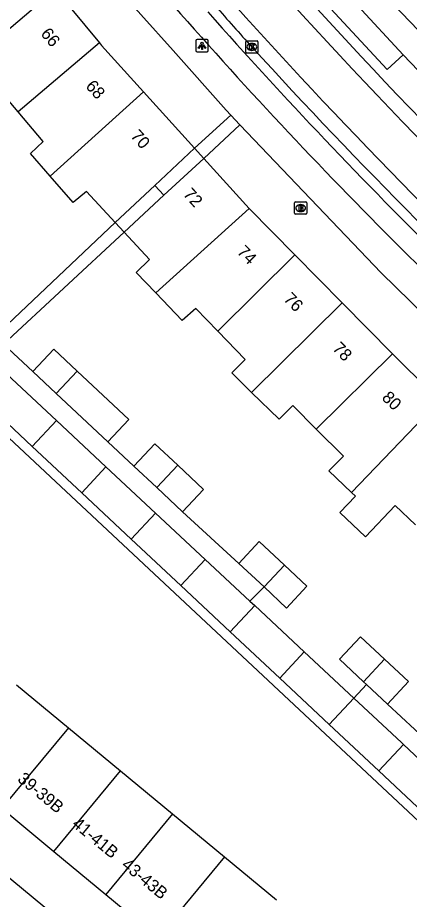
# Model space of a CAD drawing. Extents: x 162074 to 163034, y 381824 to 382557.
# Drawn here: x 162555.1 to 162587.1, y 382174.8 to 382246.8 of the extents above; entities that cross this region are included whole.
import ezdxf

# ---------------------------------------------------------------- set-up
doc = ezdxf.new("R2010")
doc.units = 0
for name, color, linetype in [('IMGEO_Brandkraan', 7, 'Continuous'), ('IMGEO_Fietspad_gesloten', 7, 'Continuous'), ('IMGEO_Kolk', 7, 'Continuous'), ('IMGEO_Lichtpunt', 7, 'Continuous'), ('IMGEO_Pand', 7, 'Continuous'), ('IMGEO_Pand_nummerreeks', 7, 'Continuous'), ('IMGEO_Pand_overbouw', 7, 'Continuous'), ('IMGEO_Rijbaan_lokaal_open', 7, 'Continuous'), ('IMGEO_Voetpad_open', 7, 'Continuous')]:
    doc.layers.add(name, color=color, linetype=linetype)

msp = doc.modelspace()

# ---------------------------------------------------------------- linework, layer by layer
at = {"layer": 'IMGEO_Brandkraan'}
for p, q in [((162577.753, 382230.809), (162577.753, 382231.661)), ((162577.828, 382231.735), (162578.68, 382231.735)), ((162578.754, 382231.661), (162578.754, 382230.809)), ((162578.264, 382230.955), (162578.239, 382230.955)), ((162578.241, 382231.515), (162578.266, 382231.515)), ((162578.68, 382230.735), (162577.828, 382230.735))]:
    msp.add_line(p, q, dxfattribs=at)
for points in [[(162577.753, 382230.809), (162577.753, 382231.661)], [(162577.828, 382231.735), (162578.68, 382231.735)], [(162578.754, 382231.661), (162578.754, 382230.809)], [(162578.101, 382231.435), (162578.101, 382231.035), (162578.314, 382231.035)], [(162578.332, 382231.435), (162578.101, 382231.435)], [(162578.28, 382231.354), (162578.226, 382231.354), (162578.226, 382231.278)], [(162578.226, 382231.278), (162578.279, 382231.278)], [(162578.288, 382231.202), (162578.226, 382231.202), (162578.226, 382231.121)], [(162578.226, 382231.121), (162578.288, 382231.121)], [(162578.68, 382230.735), (162577.828, 382230.735)]]:
    msp.add_lwpolyline(points, dxfattribs=at)
for centre, radius, start, end in [((162577.83, 382231.659), 0.0765, 91.55205, 178.44795), ((162577.83, 382231.659), 0.0765, 91.55205, 178.44795), ((162578.678, 382231.659), 0.0765, 1.55205, 88.44795), ((162578.678, 382231.659), 0.0765, 1.55205, 88.44795), ((162578.281, 382231.316), 0.0379, 267.82845, 90.93552), ((162578.289, 382231.161), 0.0404, 269.87594, 90.50774), ((162578.32, 382231.286), 0.251, 268.66757, 293.53466), ((162578.336, 382231.29), 0.145, 59.4692, 91.53667), ((162578.361, 382231.337), 0.0922, 285.51372, 58.15012), ((162578.366, 382231.145), 0.105, 301.31148, 78.98903), ((162577.83, 382230.811), 0.0765, 181.55205, 268.44795), ((162577.83, 382230.811), 0.0765, 181.55205, 268.44795), ((162578.678, 382230.811), 0.0765, 271.55205, 358.44795), ((162578.678, 382230.811), 0.0765, 271.55205, 358.44795)]:
    msp.add_arc(centre, radius, start, end, dxfattribs=at)
for centre, major_axis, ratio, start_param, end_param in [((162578.24, 382231.235), (-0.387, 0.002), 0.722429, 4.712389, 7.853982), ((162578.265, 382231.235), (-0.39, 0.002), 0.717154, 1.570796, 4.712389)]:
    msp.add_ellipse(centre, major_axis=major_axis, ratio=ratio, start_param=start_param, end_param=end_param, dxfattribs=at)
at = {"layer": 'IMGEO_Fietspad_gesloten'}
for centre, radius, start, end in [((162884.404, 382524.721), 412.011, 222.02105, 228.42275), ((162867.565, 382508.535), 394.712, 221.354, 222.00626), ((162903.685, 382545.158), 446.071, 222.3969, 227.40347)]:
    msp.add_arc(centre, radius, start, end, dxfattribs=at)
at = {"layer": 'IMGEO_Kolk'}
for p, q in [((162573.764, 382243.963), (162573.764, 382244.815)), ((162573.839, 382244.889), (162574.691, 382244.889)), ((162574.252, 382244.669), (162574.277, 382244.669)), ((162574.765, 382244.815), (162574.765, 382243.963)), ((162574.691, 382243.889), (162573.839, 382243.889)), ((162574.275, 382244.109), (162574.25, 382244.109))]:
    msp.add_line(p, q, dxfattribs=at)
for points in [[(162573.764, 382243.963), (162573.764, 382244.815)], [(162573.839, 382244.889), (162574.691, 382244.889)], [(162574.085, 382244.589), (162574.208, 382244.589), (162574.208, 382244.438), (162574.338, 382244.589), (162574.502, 382244.589), (162574.356, 382244.438), (162574.509, 382244.189), (162574.357, 382244.189), (162574.272, 382244.353), (162574.208, 382244.286), (162574.208, 382244.189), (162574.085, 382244.189), (162574.085, 382244.589)], [(162574.765, 382244.815), (162574.765, 382243.963)], [(162574.691, 382243.889), (162573.839, 382243.889)]]:
    msp.add_lwpolyline(points, dxfattribs=at)
for centre, start, end in [((162573.841, 382244.813), 91.55205, 178.44795), ((162573.841, 382244.813), 91.55205, 178.44795), ((162574.689, 382244.813), 1.55205, 88.44795), ((162574.689, 382244.813), 1.55205, 88.44795), ((162573.841, 382243.965), 181.55205, 268.44795), ((162573.841, 382243.965), 181.55205, 268.44795), ((162574.689, 382243.965), 271.55205, 358.44795), ((162574.689, 382243.965), 271.55205, 358.44795)]:
    msp.add_arc(centre, 0.0765, start, end, dxfattribs=at)
for centre, major_axis, ratio, start_param, end_param in [((162574.251, 382244.389), (-0.387, 0.002), 0.722429, 4.712389, 7.853982), ((162574.276, 382244.389), (-0.39, 0.002), 0.717154, 1.570796, 4.712389)]:
    msp.add_ellipse(centre, major_axis=major_axis, ratio=ratio, start_param=start_param, end_param=end_param, dxfattribs=at)
at = {"layer": 'IMGEO_Lichtpunt'}
for p, q in [((162569.705, 382244.895), (162569.705, 382244.088)), ((162569.705, 382244.895), (162569.705, 382244.088)), ((162570.607, 382244.99), (162569.799, 382244.99)), ((162570.607, 382244.99), (162569.799, 382244.99)), ((162570.701, 382244.088), (162570.701, 382244.895)), ((162570.701, 382244.088), (162570.701, 382244.895)), ((162569.799, 382243.994), (162570.607, 382243.994)), ((162569.799, 382243.994), (162570.607, 382243.994))]:
    msp.add_line(p, q, dxfattribs=at)
for points in [[(162570.079, 382244.559), (162570.118, 382244.531), (162569.93, 382244.269), (162569.892, 382244.296), (162570.079, 382244.559)], [(162570.291, 382244.531), (162570.329, 382244.558), (162570.516, 382244.296), (162570.477, 382244.268), (162570.291, 382244.531)], [(162570.181, 382244.511), (162570.228, 382244.511), (162570.228, 382244.189), (162570.181, 382244.189), (162570.181, 382244.511)]]:
    msp.add_lwpolyline(points, dxfattribs=at)
msp.add_circle((162570.204, 382244.693), 0.0994, dxfattribs=at)
for centre, start, end in [((162569.799, 382244.895), 90, 180), ((162569.799, 382244.895), 90, 180), ((162570.607, 382244.895), 0, 90), ((162570.607, 382244.895), 0, 90), ((162569.799, 382244.088), 180, 270), ((162569.799, 382244.088), 180, 270), ((162570.607, 382244.088), 270, 0), ((162570.607, 382244.088), 270, 360)]:
    msp.add_arc(centre, 0.0946, start, end, dxfattribs=at)
at = {"layer": 'IMGEO_Pand'}
for points in [[(162558.225, 382249.068), (162550.422, 382242.437)], [(162558.225, 382249.068), (162561.821, 382244.727)], [(162561.821, 382244.727), (162555.176, 382239.08)], [(162561.821, 382244.727), (162562, 382244.511), (162565.428, 382240.724)], [(162555.176, 382239.08), (162553.491, 382241.049), (162552.375, 382240.096), (162550.422, 382242.437)], [(162557.809, 382233.832), (162565.428, 382240.724)], [(162565.428, 382240.724), (162569.589, 382236.125)], [(162557.809, 382233.832), (162556.199, 382235.69), (162557.234, 382236.674), (162555.176, 382239.08)], [(162569.589, 382236.125), (162566.349, 382233.086), (162563.109, 382230.047)], [(162570.341, 382235.295), (162567.092, 382232.277), (162563.842, 382229.258)], [(162570.341, 382235.295), (162574.035, 382231.214)], [(162563.109, 382230.047), (162560.757, 382232.578), (162559.662, 382231.694), (162557.809, 382233.832)], [(162566.418, 382224.322), (162574.035, 382231.214)], [(162574.035, 382231.214), (162577.783, 382227.419)], [(162566.418, 382224.322), (162564.83, 382225.983), (162565.905, 382227.037), (162563.842, 382229.258)], [(162577.783, 382227.419), (162571.483, 382221.196)], [(162577.783, 382227.419), (162581.647, 382223.506)], [(162571.483, 382221.196), (162569.697, 382223.032), (162568.571, 382222.068), (162566.418, 382224.322)], [(162574.242, 382216.192), (162581.647, 382223.506)], [(162581.647, 382223.506), (162585.757, 382219.345)], [(162574.242, 382216.192), (162572.625, 382217.773), (162573.73, 382218.886), (162571.483, 382221.196)], [(162556.385, 382217.9), (162558.096, 382219.725), (162560.01, 382217.931)], [(162585.757, 382219.345), (162579.527, 382213.19)], [(162585.757, 382219.345), (162586.991, 382218.096), (162589.637, 382215.563)], [(162556.385, 382217.9), (162558.299, 382216.106)], [(162560.01, 382217.931), (162558.299, 382216.106)], [(162560.01, 382217.931), (162564.224, 382213.981), (162562.513, 382212.155)], [(162558.307, 382213.89), (162554.258, 382217.668)], [(162558.299, 382216.106), (162562.513, 382212.155)], [(162579.527, 382213.19), (162577.601, 382215.112), (162576.486, 382213.998), (162574.242, 382216.192)], [(162556.332, 382211.78), (162552.289, 382215.563)], [(162589.637, 382215.563), (162582.409, 382208.015)], [(162558.307, 382213.89), (162556.332, 382211.78)], [(162562.355, 382210.113), (162558.307, 382213.89)], [(162582.409, 382208.015), (162580.559, 382209.774), (162581.743, 382210.978), (162579.527, 382213.19)], [(162556.332, 382211.78), (162560.376, 382207.997)], [(162564.636, 382210.166), (162566.347, 382211.991), (162568.216, 382210.24)], [(162560.376, 382207.997), (162562.355, 382210.113)], [(162566.403, 382206.335), (162562.355, 382210.113)], [(162564.636, 382210.166), (162566.505, 382208.414)], [(162566.505, 382208.414), (162568.216, 382210.24)], [(162568.216, 382210.24), (162570.319, 382208.268), (162568.608, 382206.443)], [(162560.376, 382207.997), (162564.419, 382204.214)], [(162566.505, 382208.414), (162568.608, 382206.443)], [(162587.637, 382205.384), (162585.97, 382206.962), (162583.552, 382204.406), (162581.46, 382206.395), (162582.72, 382207.719), (162582.409, 382208.015)], [(162564.419, 382204.214), (162566.403, 382206.335)], [(162570.452, 382202.558), (162566.403, 382206.335)], [(162564.419, 382204.214), (162568.462, 382200.431)], [(162573.206, 382202.226), (162574.867, 382204.006), (162576.925, 382202.085)], [(162570.452, 382202.558), (162568.462, 382200.431)], [(162574.105, 382199.148), (162570.452, 382202.558)], [(162573.206, 382202.226), (162575.264, 382200.306)], [(162576.925, 382202.085), (162578.766, 382200.367), (162577.105, 382198.587), (162575.264, 382200.306)], [(162576.925, 382202.085), (162575.264, 382200.306)], [(162568.462, 382200.431), (162572.505, 382196.648)], [(162572.505, 382196.648), (162574.5, 382198.78)], [(162574.105, 382199.148), (162574.5, 382198.78)], [(162574.5, 382198.78), (162578.548, 382195.002)], [(162576.548, 382192.865), (162572.505, 382196.648)], [(162583.395, 382192.562), (162581.416, 382194.408), (162583.128, 382196.243), (162585.107, 382194.397)], [(162578.548, 382195.002), (162576.548, 382192.865)], [(162578.548, 382195.002), (162582.596, 382191.225)], [(162585.107, 382194.397), (162583.395, 382192.562)], [(162585.107, 382194.397), (162587.054, 382192.58), (162585.341, 382190.745)], [(162576.548, 382192.865), (162580.591, 382189.082)], [(162555.049, 382192.317), (162559.295, 382188.805)], [(162583.626, 382192.346), (162583.395, 382192.562)], [(162585.341, 382190.745), (162583.626, 382192.346)], [(162580.591, 382189.082), (162582.596, 382191.225)], [(162582.596, 382191.225), (162586.481, 382187.6), (162586.644, 382187.447)], [(162559.295, 382188.805), (162553.857, 382182.233)], [(162559.295, 382188.805), (162563.542, 382185.293)], [(162580.591, 382189.082), (162584.634, 382185.299)], [(162584.634, 382185.299), (162586.644, 382187.447)], [(162586.644, 382187.447), (162590.688, 382183.664)], [(162558.104, 382178.721), (162563.542, 382185.293)], [(162563.542, 382185.293), (162567.789, 382181.781)], [(162588.678, 382181.516), (162584.634, 382185.299)], [(162553.857, 382182.233), (162558.104, 382178.721)], [(162567.789, 382181.781), (162562.351, 382175.209)], [(162567.789, 382181.781), (162572.036, 382178.268)], [(162558.104, 382178.721), (162562.351, 382175.209)], [(162572.036, 382178.268), (162566.597, 382171.697)], [(162572.036, 382178.268), (162576.283, 382174.756)], [(162562.351, 382175.209), (162566.597, 382171.697)]]:
    msp.add_lwpolyline(points, dxfattribs=at)
at = {"layer": 'IMGEO_Pand_overbouw'}
for points in [[(162570.341, 382235.295), (162569.589, 382236.125), (162566.349, 382233.086), (162567.092, 382232.277)], [(162567.092, 382232.277), (162566.349, 382233.086), (162563.109, 382230.047), (162563.842, 382229.258)]]:
    msp.add_lwpolyline(points, close=True, dxfattribs=at)
at = {"layer": 'IMGEO_Rijbaan_lokaal_open'}
for centre, radius, start, end in [((162911.998, 382552.033), 452.037, 222.06113, 228.11702), ((162917.637, 382558.184), 463.907, 222.00082, 227.23398)]:
    msp.add_arc(centre, radius, start, end, dxfattribs=at)
at = {"layer": 'IMGEO_Voetpad_open'}
for points in [[(162572.556, 382238.82), (162572.157, 382239.239), (162567.838, 382244.089), (162562.574, 382250), (162557.981, 382255.464), (162545.965, 382270.851), (162540.59, 382278.138), (162532.058, 382290.664)], [(162595.326, 382237.974), (162583.782, 382250), (162580.144, 382254.147)], [(162579.159, 382251.815), (162577.854, 382250.609), (162585.316, 382242.536), (162586.621, 382243.742)], [(162579.159, 382251.815), (162586.621, 382243.742)], [(162586.621, 382243.742), (162588.472, 382241.81)], [(162569.589, 382236.125), (162572.556, 382238.82)], [(162572.556, 382238.82), (162573.298, 382238.041)], [(162573.298, 382238.041), (162570.341, 382235.295)], [(162573.298, 382238.041), (162584.822, 382225.942), (162592.043, 382218.91), (162605.774, 382206.205), (162621.309, 382192.475)], [(162550.45, 382223.404), (162553.274, 382220.785), (162563.109, 382230.047)], [(162563.842, 382229.258), (162553.998, 382220.114), (162556.385, 382217.9)], [(162593.393, 382160.606), (162600.588, 382169.306), (162548.041, 382218.424), (162538.119, 382206.437)], [(162562.513, 382212.155), (162564.636, 382210.166)], [(162568.608, 382206.443), (162573.206, 382202.226)], [(162575.264, 382200.306), (162574.105, 382199.148)], [(162585.394, 382150.935), (162530.074, 382196.697)], [(162583.626, 382192.346), (162582.596, 382191.225)], [(162589.796, 382186.587), (162585.341, 382190.745)]]:
    msp.add_lwpolyline(points, dxfattribs=at)
for centre, radius, start, end in [((162867.478, 382510.137), 398.257, 219.65561, 221.57769), ((162870.715, 382512.939), 400.772, 221.52402, 225.56645), ((162867.981, 382510.596), 398.938, 221.57906, 225.61335)]:
    msp.add_arc(centre, radius, start, end, dxfattribs=at)

# ---------------------------------------------------------------- texts
at = {"layer": 'IMGEO_Pand_nummerreeks'}
for s, rotation, p in [('66', 309.63781, (162556.971, 382245.442)), ('68', 312.00545, (162560.635, 382241.141)), ('70', 312.13511, (162564.301, 382237.077)), ('72', 312.13511, (162568.6, 382232.326)), ('74', 314.65819, (162572.993, 382227.597)), ('76', 314.65374, (162576.8, 382223.744)), ('78', 314.64671, (162580.789, 382219.706)), ('80', 315.73279, (162584.818, 382215.679)), ('39-39B', 320.40876, (162555.06, 382184.508)), ('41-41B', 320.40876, (162559.518, 382180.822)), ('43-43B', 320.40876, (162563.553, 382177.484))]:
    msp.add_text(s, height=1, rotation=rotation, dxfattribs=at).set_placement(p)

doc.saveas('drawing.dxf')
